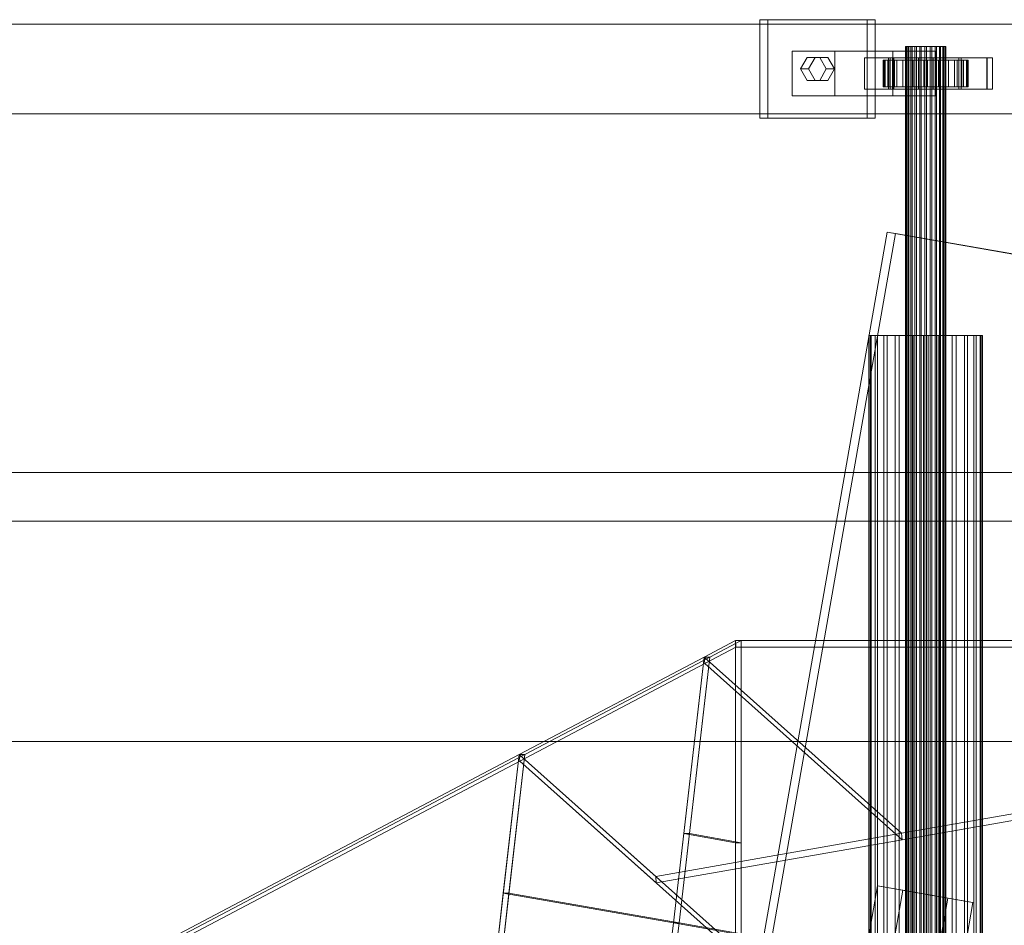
# Model space of a CAD drawing. Header units: millimetres. Extents: x -4395 to 65662, y -65530 to 6847.
# Tile 634 of 656: x 19493 to 19931, y -17952 to -17548. Entities that reach past the tile are written whole.
import ezdxf

# ---------------------------------------------------------------- set-up
doc = ezdxf.new("R2010")
doc.units = ezdxf.units.MM
for name, color, linetype, lineweight in [('superior_C02', 7, 'Continuous', 0), ('superior_C07', 7, 'Continuous', 0), ('superior_fines-r33-C07-C02', 7, 'Continuous', 0)]:
    doc.layers.add(name, color=color, linetype=linetype, lineweight=lineweight)

msp = doc.modelspace()

# ---------------------------------------------------------------- linework, layer by layer
at = {"layer": 'superior_C02'}
for p, q in [((20484.747, -17550), (19339.287, -17550)), ((19351.209, -17550), (20496.669, -17550)), ((20539.887, -17550), (19394.427, -17550)), ((19409.329, -17550), (20554.789, -17550)), ((19870.247, -17548), (19822.519, -17548)), ((19822.519, -17548), (19822.519, -17592)), ((19826.096, -17548), (19822.519, -17548)), ((19826.096, -17592), (19826.096, -17548)), ((19826.096, -17548), (19873.823, -17548)), ((19870.247, -17592), (19870.247, -17548)), ((19870.247, -17548), (19873.823, -17548)), ((19873.823, -17548), (19873.823, -17592)), ((19855.929, -17562), (19836.838, -17562)), ((19836.838, -17562), (19836.838, -17582)), ((19881.81, -17562), (19836.838, -17562)), ((19855.929, -17582), (19855.929, -17562)), ((19855.929, -17562), (19900.901, -17562)), ((19881.81, -17582), (19881.81, -17562)), ((19881.81, -17562), (19900.901, -17562)), ((19887.641, -17560), (19887.43, -17560)), ((19887.43, -17560), (19887.832, -17560)), ((19887.43, -18440), (19887.43, -17560)), ((19888.451, -17560), (19887.641, -17560)), ((19887.641, -18440), (19887.641, -17560)), ((19887.832, -17560), (19888.819, -17560)), ((19887.832, -18440), (19887.832, -17560)), ((19889.804, -17560), (19888.451, -17560)), ((19888.451, -18440), (19888.451, -17560)), ((19888.819, -17560), (19890.324, -17560)), ((19888.819, -18440), (19888.819, -17560)), ((19891.608, -17560), (19889.804, -17560)), ((19889.804, -18440), (19889.804, -17560)), ((19890.324, -17560), (19892.245, -17560)), ((19890.324, -18440), (19890.324, -17560)), ((19893.74, -17560), (19891.608, -17560)), ((19891.608, -18440), (19891.608, -17560)), ((19892.245, -17560), (19894.45, -17560)), ((19892.245, -18440), (19892.245, -17560)), ((19896.055, -17560), (19893.74, -17560)), ((19893.74, -18440), (19893.74, -17560)), ((19894.45, -17560), (19896.79, -17560)), ((19894.45, -18440), (19894.45, -17560)), ((19898.395, -17560), (19896.055, -17560)), ((19896.055, -18440), (19896.055, -17560)), ((19896.79, -17560), (19899.105, -17560)), ((19896.79, -18440), (19896.79, -17560)), ((19900.6, -17560), (19898.395, -17560)), ((19898.395, -18440), (19898.395, -17560)), ((19899.105, -17560), (19901.237, -17560)), ((19899.105, -18440), (19899.105, -17560)), ((19902.521, -17560), (19900.6, -17560)), ((19900.6, -18440), (19900.6, -17560)), ((19900.901, -17562), (19900.901, -17582)), ((19901.237, -17560), (19903.041, -17560)), ((19901.237, -18440), (19901.237, -17560)), ((19904.026, -17560), (19902.521, -17560)), ((19902.521, -18440), (19902.521, -17560)), ((19903.041, -17560), (19904.394, -17560)), ((19903.041, -18440), (19903.041, -17560)), ((19905.013, -17560), (19904.026, -17560)), ((19904.026, -18440), (19904.026, -17560)), ((19904.394, -17560), (19905.204, -17560)), ((19904.394, -18440), (19904.394, -17560)), ((19905.415, -17560), (19905.013, -17560)), ((19905.013, -17560), (19905.013, -18440)), ((19905.204, -17560), (19905.415, -17560)), ((19905.204, -18440), (19905.204, -17560)), ((19905.415, -18440), (19905.415, -17560)), ((19840.656, -17570), (19843.519, -17564.804)), ((19843.519, -17564.804), (19849.247, -17564.804)), ((19847.096, -17564.804), (19843.519, -17564.804)), ((19847.096, -17564.804), (19844.232, -17570)), ((19852.823, -17564.804), (19847.096, -17564.804)), ((19849.247, -17564.804), (19852.11, -17570)), ((19852.823, -17564.804), (19849.247, -17564.804)), ((19855.687, -17570), (19852.823, -17564.804)), ((19880.618, -17565), (19869.163, -17565)), ((19869.163, -17565), (19869.163, -17579)), ((19881.681, -17565), (19869.163, -17565)), ((19877.884, -17566), (19877.438, -17566)), ((19877.438, -17566), (19887.43, -17566)), ((19877.438, -17578), (19877.438, -17566)), ((19877.438, -17566), (19878.286, -17566)), ((19879.594, -17566), (19877.884, -17566)), ((19877.884, -17566), (19887.641, -17566)), ((19877.884, -17578), (19877.884, -17566)), ((19878.286, -17566), (19887.832, -17566)), ((19878.286, -17578), (19878.286, -17566)), ((19878.286, -17566), (19880.37, -17566)), ((19882.45, -17566), (19879.594, -17566)), ((19879.594, -17566), (19888.451, -17566)), ((19879.594, -17578), (19879.594, -17566)), ((19923.742, -17565), (19879.833, -17565)), ((19879.833, -17565), (19879.833, -17579)), ((19882.217, -17565), (19879.833, -17565)), ((19880.37, -17566), (19888.819, -17566)), ((19880.37, -17578), (19880.37, -17566)), ((19880.37, -17566), (19883.547, -17566)), ((19880.618, -17579), (19880.618, -17565)), ((19880.618, -17565), (19893.136, -17565)), ((19881.681, -17579), (19881.681, -17565)), ((19881.681, -17565), (19893.136, -17565)), ((19882.217, -17579), (19882.217, -17565)), ((19882.217, -17565), (19926.126, -17565)), ((19886.258, -17566), (19882.45, -17566)), ((19882.45, -17566), (19889.804, -17566)), ((19882.45, -17578), (19882.45, -17566)), ((19883.547, -17566), (19890.324, -17566)), ((19883.547, -17578), (19883.547, -17566)), ((19883.547, -17566), (19887.602, -17566)), ((19890.76, -17566), (19886.258, -17566)), ((19886.258, -17566), (19891.608, -17566)), ((19886.258, -17578), (19886.258, -17566)), ((19887.43, -17566), (19887.641, -17566)), ((19887.43, -17566), (19887.43, -17578)), ((19887.832, -17566), (19887.43, -17566)), ((19887.602, -17566), (19892.245, -17566)), ((19887.602, -17578), (19887.602, -17566)), ((19887.602, -17566), (19892.259, -17566)), ((19887.641, -17566), (19888.451, -17566)), ((19887.641, -17566), (19887.641, -17578)), ((19887.832, -17566), (19887.832, -17578)), ((19888.819, -17566), (19887.832, -17566)), ((19888.451, -17566), (19889.804, -17566)), ((19888.451, -17566), (19888.451, -17578)), ((19888.819, -17566), (19888.819, -17578)), ((19890.324, -17566), (19888.819, -17566)), ((19889.804, -17566), (19891.608, -17566)), ((19889.804, -17566), (19889.804, -17578)), ((19890.324, -17566), (19890.324, -17578)), ((19892.245, -17566), (19890.324, -17566)), ((19895.647, -17566), (19890.76, -17566)), ((19890.76, -17566), (19893.74, -17566)), ((19890.76, -17578), (19890.76, -17566)), ((19891.608, -17566), (19893.74, -17566)), ((19891.608, -17566), (19891.608, -17578)), ((19892.245, -17566), (19892.245, -17578)), ((19894.45, -17566), (19892.245, -17566)), ((19892.259, -17566), (19894.45, -17566)), ((19892.259, -17578), (19892.259, -17566)), ((19892.259, -17566), (19897.198, -17566)), ((19893.136, -17565), (19893.136, -17579)), ((19893.74, -17566), (19896.055, -17566)), ((19893.74, -17566), (19893.74, -17578)), ((19894.45, -17566), (19894.45, -17578)), ((19896.79, -17566), (19894.45, -17566)), ((19900.586, -17566), (19895.647, -17566)), ((19895.647, -17566), (19896.055, -17566)), ((19895.647, -17578), (19895.647, -17566)), ((19896.055, -17566), (19898.395, -17566)), ((19896.055, -17566), (19896.055, -17578)), ((19897.198, -17566), (19896.79, -17566)), ((19896.79, -17566), (19896.79, -17578)), ((19899.105, -17566), (19896.79, -17566)), ((19897.198, -17578), (19897.198, -17566)), ((19897.198, -17566), (19902.085, -17566)), ((19900.586, -17566), (19898.395, -17566)), ((19898.395, -17566), (19900.6, -17566)), ((19898.395, -17566), (19898.395, -17578)), ((19902.085, -17566), (19899.105, -17566)), ((19899.105, -17566), (19899.105, -17578)), ((19901.237, -17566), (19899.105, -17566)), ((19911.164, -17565), (19899.709, -17565)), ((19899.709, -17565), (19899.709, -17579)), ((19912.227, -17565), (19899.709, -17565)), ((19905.243, -17566), (19900.586, -17566)), ((19900.586, -17578), (19900.586, -17566)), ((19905.243, -17566), (19900.6, -17566)), ((19900.6, -17566), (19902.521, -17566)), ((19900.6, -17566), (19900.6, -17578)), ((19906.587, -17566), (19901.237, -17566)), ((19901.237, -17566), (19901.237, -17578)), ((19903.041, -17566), (19901.237, -17566)), ((19902.085, -17578), (19902.085, -17566)), ((19902.085, -17566), (19906.587, -17566)), ((19909.298, -17566), (19902.521, -17566)), ((19902.521, -17566), (19904.026, -17566)), ((19902.521, -17566), (19902.521, -17578)), ((19910.395, -17566), (19903.041, -17566)), ((19903.041, -17566), (19903.041, -17578)), ((19904.394, -17566), (19903.041, -17566)), ((19912.475, -17566), (19904.026, -17566)), ((19904.026, -17566), (19905.013, -17566)), ((19904.026, -17566), (19904.026, -17578)), ((19913.251, -17566), (19904.394, -17566)), ((19904.394, -17566), (19904.394, -17578)), ((19905.204, -17566), (19904.394, -17566)), ((19905.013, -17566), (19914.559, -17566)), ((19905.013, -17578), (19905.013, -17566)), ((19905.013, -17566), (19905.415, -17566)), ((19914.961, -17566), (19905.204, -17566)), ((19905.204, -17566), (19905.204, -17578)), ((19905.415, -17566), (19905.204, -17566)), ((19909.298, -17566), (19905.243, -17566)), ((19905.243, -17578), (19905.243, -17566)), ((19915.407, -17566), (19905.415, -17566)), ((19905.415, -17566), (19905.415, -17578)), ((19906.587, -17578), (19906.587, -17566)), ((19906.587, -17566), (19910.395, -17566)), ((19912.475, -17566), (19909.298, -17566)), ((19909.298, -17578), (19909.298, -17566)), ((19910.395, -17578), (19910.395, -17566)), ((19910.395, -17566), (19913.251, -17566)), ((19911.164, -17579), (19911.164, -17565)), ((19911.164, -17565), (19923.682, -17565)), ((19912.227, -17579), (19912.227, -17565)), ((19912.227, -17565), (19923.682, -17565)), ((19914.559, -17566), (19912.475, -17566)), ((19912.475, -17578), (19912.475, -17566)), ((19913.251, -17578), (19913.251, -17566)), ((19913.251, -17566), (19914.961, -17566)), ((19914.559, -17566), (19914.559, -17578)), ((19915.407, -17566), (19914.559, -17566)), ((19914.961, -17578), (19914.961, -17566)), ((19914.961, -17566), (19915.407, -17566)), ((19915.407, -17578), (19915.407, -17566)), ((19923.682, -17565), (19923.682, -17579)), ((19923.742, -17579), (19923.742, -17565)), ((19923.742, -17565), (19926.126, -17565)), ((19926.126, -17565), (19926.126, -17579)), ((19843.519, -17575.196), (19840.656, -17570)), ((19840.656, -17570), (19844.232, -17570)), ((19844.232, -17570), (19847.096, -17575.196)), ((19852.11, -17570), (19849.247, -17575.196)), ((19855.687, -17570), (19852.11, -17570)), ((19852.823, -17575.196), (19855.687, -17570)), ((19849.247, -17575.196), (19843.519, -17575.196)), ((19847.096, -17575.196), (19843.519, -17575.196)), ((19847.096, -17575.196), (19852.823, -17575.196)), ((19852.823, -17575.196), (19849.247, -17575.196)), ((19869.163, -17579), (19880.618, -17579)), ((19869.163, -17579), (19881.681, -17579)), ((19887.43, -17578), (19877.438, -17578)), ((19877.438, -17578), (19877.884, -17578)), ((19878.286, -17578), (19877.438, -17578)), ((19887.641, -17578), (19877.884, -17578)), ((19877.884, -17578), (19879.594, -17578)), ((19887.832, -17578), (19878.286, -17578)), ((19880.37, -17578), (19878.286, -17578)), ((19888.451, -17578), (19879.594, -17578)), ((19879.594, -17578), (19882.45, -17578)), ((19879.833, -17579), (19923.742, -17579)), ((19879.833, -17579), (19882.217, -17579)), ((19888.819, -17578), (19880.37, -17578)), ((19883.547, -17578), (19880.37, -17578)), ((19893.136, -17579), (19880.618, -17579)), ((19893.136, -17579), (19881.681, -17579)), ((19926.126, -17579), (19882.217, -17579)), ((19889.804, -17578), (19882.45, -17578)), ((19882.45, -17578), (19886.258, -17578)), ((19890.324, -17578), (19883.547, -17578)), ((19887.602, -17578), (19883.547, -17578)), ((19891.608, -17578), (19886.258, -17578)), ((19886.258, -17578), (19890.76, -17578)), ((19887.641, -17578), (19887.43, -17578)), ((19887.43, -17578), (19887.832, -17578)), ((19892.245, -17578), (19887.602, -17578)), ((19892.259, -17578), (19887.602, -17578)), ((19888.451, -17578), (19887.641, -17578)), ((19887.832, -17578), (19888.819, -17578)), ((19889.804, -17578), (19888.451, -17578)), ((19888.819, -17578), (19890.324, -17578)), ((19891.608, -17578), (19889.804, -17578)), ((19890.324, -17578), (19892.245, -17578)), ((19893.74, -17578), (19890.76, -17578)), ((19890.76, -17578), (19895.647, -17578)), ((19893.74, -17578), (19891.608, -17578)), ((19892.245, -17578), (19894.45, -17578)), ((19894.45, -17578), (19892.259, -17578)), ((19897.198, -17578), (19892.259, -17578)), ((19896.055, -17578), (19893.74, -17578)), ((19894.45, -17578), (19896.79, -17578)), ((19896.055, -17578), (19895.647, -17578)), ((19895.647, -17578), (19900.586, -17578)), ((19898.395, -17578), (19896.055, -17578)), ((19896.79, -17578), (19897.198, -17578)), ((19896.79, -17578), (19899.105, -17578)), ((19902.085, -17578), (19897.198, -17578)), ((19900.6, -17578), (19898.395, -17578)), ((19898.395, -17578), (19900.586, -17578)), ((19899.105, -17578), (19902.085, -17578)), ((19899.105, -17578), (19901.237, -17578)), ((19899.709, -17579), (19911.164, -17579)), ((19899.709, -17579), (19912.227, -17579)), ((19900.586, -17578), (19905.243, -17578)), ((19902.521, -17578), (19900.6, -17578)), ((19900.6, -17578), (19905.243, -17578)), ((19901.237, -17578), (19906.587, -17578)), ((19901.237, -17578), (19903.041, -17578)), ((19906.587, -17578), (19902.085, -17578)), ((19904.026, -17578), (19902.521, -17578)), ((19902.521, -17578), (19909.298, -17578)), ((19903.041, -17578), (19910.395, -17578)), ((19903.041, -17578), (19904.394, -17578)), ((19905.013, -17578), (19904.026, -17578)), ((19904.026, -17578), (19912.475, -17578)), ((19904.394, -17578), (19913.251, -17578)), ((19904.394, -17578), (19905.204, -17578)), ((19914.559, -17578), (19905.013, -17578)), ((19905.415, -17578), (19905.013, -17578)), ((19905.204, -17578), (19914.961, -17578)), ((19905.204, -17578), (19905.415, -17578)), ((19905.243, -17578), (19909.298, -17578)), ((19905.415, -17578), (19915.407, -17578)), ((19910.395, -17578), (19906.587, -17578)), ((19909.298, -17578), (19912.475, -17578)), ((19913.251, -17578), (19910.395, -17578)), ((19923.682, -17579), (19911.164, -17579)), ((19923.682, -17579), (19912.227, -17579)), ((19912.475, -17578), (19914.559, -17578)), ((19914.961, -17578), (19913.251, -17578)), ((19914.559, -17578), (19915.407, -17578)), ((19915.407, -17578), (19914.961, -17578)), ((19926.126, -17579), (19923.742, -17579)), ((19836.838, -17582), (19855.929, -17582)), ((19836.838, -17582), (19881.81, -17582)), ((19900.901, -17582), (19855.929, -17582)), ((19900.901, -17582), (19881.81, -17582)), ((19339.287, -17590), (20484.747, -17590)), ((19351.209, -17590), (20496.669, -17590)), ((19394.427, -17590), (20539.887, -17590)), ((19409.329, -17590), (20554.789, -17590)), ((19822.519, -17592), (19870.247, -17592)), ((19822.519, -17592), (19826.096, -17592)), ((19873.823, -17592), (19826.096, -17592)), ((19873.823, -17592), (19870.247, -17592)), ((19871.64, -17688.85), (19871.044, -17688.85)), ((19871.044, -17688.85), (19872.177, -17688.85)), ((19871.044, -18311.15), (19871.044, -17688.85)), ((19873.925, -17688.85), (19871.64, -17688.85)), ((19871.64, -18311.15), (19871.64, -17688.85)), ((19872.177, -17688.85), (19874.962, -17688.85)), ((19872.177, -18311.15), (19872.177, -17688.85)), ((19877.743, -17688.85), (19873.925, -17688.85)), ((19873.925, -18311.15), (19873.925, -17688.85)), ((19874.962, -17688.85), (19879.21, -17688.85)), ((19874.962, -18311.15), (19874.962, -17688.85)), ((19882.835, -17688.85), (19877.743, -17688.85)), ((19877.743, -18311.15), (19877.743, -17688.85)), ((19879.21, -17688.85), (19884.631, -17688.85)), ((19879.21, -18311.15), (19879.21, -17688.85)), ((19888.852, -17688.85), (19882.835, -17688.85)), ((19882.835, -18311.15), (19882.835, -17688.85)), ((19884.631, -17688.85), (19890.856, -17688.85)), ((19884.631, -18311.15), (19884.631, -17688.85)), ((19895.385, -17688.85), (19888.852, -17688.85)), ((19888.852, -18311.15), (19888.852, -17688.85)), ((19890.856, -17688.85), (19897.46, -17688.85)), ((19890.856, -18311.15), (19890.856, -17688.85)), ((19901.989, -17688.85), (19895.385, -17688.85)), ((19895.385, -18311.15), (19895.385, -17688.85)), ((19897.46, -17688.85), (19903.993, -17688.85)), ((19897.46, -18311.15), (19897.46, -17688.85)), ((19908.214, -17688.85), (19901.989, -17688.85)), ((19901.989, -18311.15), (19901.989, -17688.85)), ((19903.993, -17688.85), (19910.01, -17688.85)), ((19903.993, -18311.15), (19903.993, -17688.85)), ((19913.635, -17688.85), (19908.214, -17688.85)), ((19908.214, -18311.15), (19908.214, -17688.85)), ((19910.01, -17688.85), (19915.102, -17688.85)), ((19910.01, -18311.15), (19910.01, -17688.85)), ((19917.883, -17688.85), (19913.635, -17688.85)), ((19913.635, -18311.15), (19913.635, -17688.85)), ((19915.102, -17688.85), (19918.92, -17688.85)), ((19915.102, -18311.15), (19915.102, -17688.85)), ((19920.668, -17688.85), (19917.883, -17688.85)), ((19917.883, -18311.15), (19917.883, -17688.85)), ((19918.92, -17688.85), (19921.205, -17688.85)), ((19918.92, -18311.15), (19918.92, -17688.85)), ((19921.801, -17688.85), (19920.668, -17688.85)), ((19920.668, -17688.85), (19920.668, -18311.15)), ((19921.205, -17688.85), (19921.801, -17688.85)), ((19921.205, -18311.15), (19921.205, -17688.85)), ((19921.801, -18311.15), (19921.801, -17688.85)), ((15575.415, -17750), (24634.01, -17750)), ((24635.508, -17750), (15576.913, -17750)), ((19160.686, -17771.702), (20096.643, -17771.702)), ((20098.422, -17771.702), (19162.465, -17771.702)), ((19181.088, -17870), (20117.046, -17870)), ((20118.824, -17870), (19182.867, -17870))]:
    msp.add_line(p, q, dxfattribs=at)
at = {"layer": 'superior_C07'}
for p, q in [((19822.265, -17967.762), (19879.251, -17642.72)), ((19879.251, -17642.72), (20234.98, -17705.085)), ((19879.251, -17642.72), (19882.927, -17643.364)), ((19882.927, -17643.364), (19825.941, -17968.407)), ((20238.656, -17705.729), (19882.927, -17643.364)), ((19866.332, -17983.61), (19874.966, -17934.361)), ((19874.966, -17934.361), (19886.199, -17936.33)), ((19874.966, -17934.361), (19906.212, -17939.839)), ((19886.199, -17936.33), (19877.565, -17985.579)), ((19917.446, -17941.808), (19886.199, -17936.33)), ((19906.212, -17939.839), (19897.578, -17989.088)), ((19917.446, -17941.808), (19906.212, -17939.839)), ((19908.812, -17991.057), (19917.446, -17941.808))]:
    msp.add_line(p, q, dxfattribs=at)
at = {"layer": 'superior_fines-r33-C07-C02'}
for p, q in [((19811.58, -17825), (19797.641, -17832.353)), ((19814.106, -17825), (19800.168, -17832.353)), ((20145.85, -17825), (19811.58, -17825)), ((19811.58, -17825), (19811.831, -17827.877)), ((19811.58, -17825), (19811.58, -17915.126)), ((19811.58, -17825), (19814.106, -17825)), ((19814.106, -17915.126), (19814.106, -17825)), ((19797.893, -17835.23), (19811.831, -17827.877)), ((19811.831, -17827.877), (20146.102, -17827.877)), ((19797.641, -17832.353), (19715.264, -17875.811)), ((19715.516, -17878.689), (19797.893, -17835.23)), ((19800.168, -17832.353), (19717.791, -17875.811)), ((19797.641, -17832.353), (19783.959, -17950.894)), ((19786.486, -17950.894), (19800.168, -17832.353)), ((19788.553, -17911.089), (19797.641, -17832.353)), ((19800.168, -17832.353), (19791.08, -17911.089)), ((19885.598, -17910.943), (19797.641, -17832.353)), ((19797.641, -17832.353), (19797.893, -17835.23)), ((19797.641, -17832.353), (19800.168, -17832.353)), ((19797.893, -17835.23), (19885.85, -17913.821)), ((19715.264, -17875.811), (19555.485, -17960.103)), ((19555.737, -17962.98), (19715.516, -17878.689)), ((19717.791, -17875.811), (19558.012, -17960.103)), ((19715.264, -17875.811), (19672.247, -18248.505)), ((19674.774, -18248.505), (19717.791, -17875.811)), ((19708.132, -17937.6), (19715.264, -17875.811)), ((19717.791, -17875.811), (19710.659, -17937.6)), ((19809.601, -17960.103), (19715.264, -17875.811)), ((19715.264, -17875.811), (19715.516, -17878.689)), ((19715.264, -17875.811), (19776.09, -17930.16)), ((19715.264, -17875.811), (19717.791, -17875.811)), ((19715.516, -17878.689), (19809.853, -17962.98)), ((19776.341, -17933.037), (19715.516, -17878.689)), ((19885.598, -17910.943), (20031.456, -17885.348)), ((20031.708, -17888.226), (19885.85, -17913.821)), ((19776.09, -17930.16), (19885.598, -17910.943)), ((19885.85, -17913.821), (19776.341, -17933.037)), ((19783.959, -17950.894), (19788.553, -17911.089)), ((19791.08, -17911.089), (19786.486, -17950.894)), ((19811.58, -17915.126), (19788.553, -17911.089)), ((19788.553, -17911.089), (19791.08, -17911.089)), ((19791.08, -17911.089), (19814.106, -17915.126)), ((19885.598, -17910.943), (19885.85, -17913.821)), ((19814.106, -17915.126), (19811.58, -17915.126)), ((19811.58, -17915.126), (19811.58, -17955.736)), ((19814.106, -17955.736), (19814.106, -17915.126)), ((19776.341, -17933.037), (19776.09, -17930.16)), ((19672.247, -18248.505), (19708.132, -17937.6)), ((19710.659, -17937.6), (19674.774, -18248.505)), ((19708.132, -17937.6), (19783.959, -17950.894)), ((19708.132, -17937.6), (19710.659, -17937.6)), ((19786.486, -17950.894), (19710.659, -17937.6)), ((19783.959, -17950.894), (19754.624, -18205.047)), ((19757.151, -18205.047), (19786.486, -17950.894)), ((19783.959, -17950.894), (19786.486, -17950.894)), ((19783.959, -17950.894), (19811.58, -17955.736)), ((19814.106, -17955.736), (19786.486, -17950.894))]:
    msp.add_line(p, q, dxfattribs=at)

doc.saveas('drawing.dxf')
